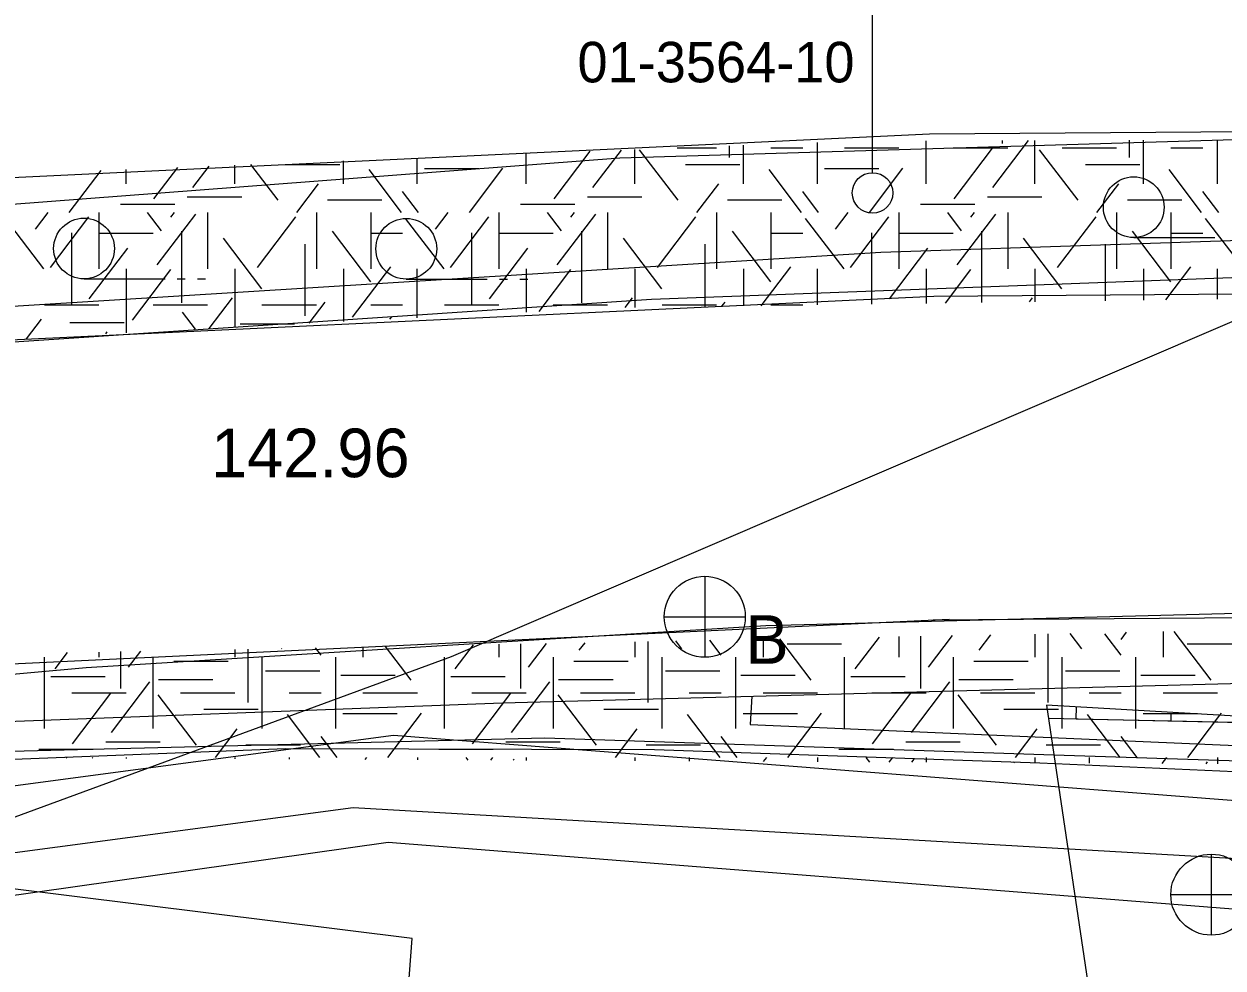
# Model space of a CAD drawing. Extents: x 419101 to 420177, y 4451541 to 4452254.
# Drawn here: x 419903.51 to 419933.12, y 4452063.68 to 4452086.99 of the extents above; entities that cross this region are included whole.
import ezdxf

# ---------------------------------------------------------------- set-up
doc = ezdxf.new("R2010")
doc.units = 0
for name, color, linetype in [('2_KADASTRO', 7, 'Continuous'), ('3_HALİHAZIR', 7, 'Continuous'), ('Level 10', 7, 'Continuous'), ('Level 41', 7, 'Continuous'), ('Level 51', 7, 'Continuous'), ('Level 60', 7, 'Continuous'), ('Level 62', 7, 'Continuous')]:
    doc.layers.add(name, color=color, linetype=linetype)

msp = doc.modelspace()

# ---------------------------------------------------------------- linework, layer by layer
at = {"layer": '2_KADASTRO'}
for points in [[(419895.245, 4452064.6), (419899.647, 4452066.075), (419914.063, 4452071.373), (419937.295, 4452081.341), (419966.485, 4452081.915), (419970.023, 4452101.452), (419969.26, 4452110.932), (419905.492, 4452102.981), (419884.819, 4452098.899), (419887.067, 4452080.026)], [(419912.917, 4452062.118), (419913.094, 4452064.406), (419899.647, 4452066.075), (419895.245, 4452064.6), (419897.15, 4452061.5)]]:
    msp.add_lwpolyline(points, close=True, dxfattribs=at)
at = {"layer": '3_HALİHAZIR'}
for p, q in [((419924.462, 4452083.319), (419924.462, 4452087.512)), ((419930.912, 4452081.717), (419932.912, 4452081.717)), ((419904.989, 4452080.696), (419906.989, 4452080.696)), ((419907.289, 4452080.696), (419907.489, 4452080.696)), ((419907.789, 4452080.696), (419907.989, 4452080.696)), ((419912.948, 4452080.69), (419914.948, 4452080.69)), ((419915.248, 4452080.69), (419915.448, 4452080.69)), ((419915.748, 4452080.69), (419915.948, 4452080.69)), ((419920.32, 4452073.352), (419920.32, 4452071.352)), ((419919.32, 4452072.352), (419921.32, 4452072.352)), ((419932.828, 4452066.49), (419932.828, 4452064.49)), ((419931.828, 4452065.49), (419933.828, 4452065.49))]:
    msp.add_line(p, q, dxfattribs=at)
for points in [[(419685.337, 4452041.692), (419721.116, 4452049.512), (419735.648, 4452052.343), (419765.479, 4452058.976), (419803.77, 4452068.263), (419832.047, 4452073.915), (419846.386, 4452076.213), (419872.445, 4452079.756), (419890.897, 4452081.604), (419918.22, 4452083.688), (419940.3, 4452084.348), (419964.834, 4452084.5), (419985.907, 4452083.744), (420007.786, 4452082.528), (420026.8, 4452080.84), (420043.753, 4452078.768), (420062.038, 4452076.118), (420071.621, 4452074.582), (420083.274, 4452072.498), (420096.362, 4452069.786), (420110.248, 4452066.758), (420131.153, 4452061.533)], [(419735.648, 4452051.626), (419753.553, 4452055.59), (419787.947, 4452062.745), (419808.073, 4452066.552), (419824.886, 4452070.062), (419854.612, 4452074.925), (419884.543, 4452078.525), (419901.898, 4452079.94), (419924.67, 4452081.354), (419942.421, 4452081.953), (419968.17, 4452081.676), (419988.581, 4452081.052), (420004.314, 4452080.488), (420031.297, 4452077.697), (420044.224, 4452076.353)], [(420130.319, 4452058.874), (420099.984, 4452065.656), (420072.202, 4452070.958), (420055.64, 4452073.507), (420025.092, 4452077.298), (420002.523, 4452079.399), (419980.202, 4452080.467), (419961.133, 4452080.98), (419937.08, 4452080.859), (419919.004, 4452080.188), (419891.691, 4452078.364), (419876.797, 4452076.948), (419851.634, 4452073.702), (419829.209, 4452070.106), (419805.618, 4452065.288), (419784.55, 4452060.931), (419759.717, 4452055.949), (419735.794, 4452051.092), (419717.945, 4452047.292), (419699.497, 4452043.236), (419686.012, 4452039.946)], [(419974.593, 4452065.982), (419956.325, 4452067.332), (419940.078, 4452068.224), (419928.594, 4452068.738), (419919.08, 4452069.063), (419909.971, 4452069.091), (419897.998, 4452068.619), (419883.887, 4452068.072), (419876.568, 4452068.03), (419875.255, 4452068.012), (419875.255, 4452068.012), (419874.279, 4452068.073), (419874.196, 4452068.199), (419874.197, 4452068.286), (419874.208, 4452068.324), (419874.371, 4452068.368), (419890.828, 4452069.819), (419905.04, 4452071.102), (419921.824, 4452072.133), (419942.285, 4452072.668), (419956.975, 4452072.953), (419974.727, 4452072.601)], [(419887.343, 4452069.175), (419915.325, 4452070.227), (419942.907, 4452070.963), (419960.935, 4452071.017), (419984.137, 4452070.424), (420001.808, 4452069.45), (420018.386, 4452067.955), (420034.376, 4452066.368), (420049.663, 4452064.116), (420063.137, 4452062.318), (420079.907, 4452059.446), (420091.378, 4452057.186), (420113.659, 4452052.327), (420123.089, 4452050.133), (420127.879, 4452049.159)], [(419921.484, 4452070.391), (419921.441, 4452069.693), (419940.285, 4452068.875), (419956.386, 4452067.881), (419978.435, 4452065.936), (419990.47, 4452064.71), (420007.889, 4452062.612), (420028.207, 4452059.806), (420037.981, 4452058.104), (420054.163, 4452054.962), (420065.519, 4452052.371), (420075.776, 4452049.912), (420094.551, 4452045.214), (420104.869, 4452042.447), (420108.581, 4452041.278), (420111.36, 4452040.419), (420114.355, 4452039.305), (420117.554, 4452037.851), (420120.298, 4452036.168), (420123.77, 4452033.612)]]:
    msp.add_lwpolyline(points, dxfattribs=at)
for centre, radius in [((419924.462, 4452082.819), 0.5), ((419930.912, 4452082.467), 0.75), ((419904.989, 4452081.446), 0.75), ((419912.948, 4452081.44), 0.75), ((419920.32, 4452072.352), 1), ((419932.828, 4452065.49), 1)]:
    msp.add_circle(centre, radius, dxfattribs=at)
at = {"layer": 'Level 10'}
for p, q in [((419856.446, 4452058.847), (419912.502, 4452066.79)), ((419912.502, 4452066.79), (419935.285, 4452064.984))]:
    msp.add_line(p, q, dxfattribs=at)
msp.add_lwpolyline([(419780.186, 4451912.672), (419806.001, 4451903.936), (419818.946, 4451901.713), (419833.118, 4451902.02), (419843.995, 4451903.093), (419846.676, 4451901.79), (419852.344, 4451900.18), (419858.855, 4451897.268), (419872.49, 4451894.739), (419886.968, 4451893.13), (419932.161, 4451888.991), (419960.963, 4451887.075), (419967.398, 4451888.991), (419965.176, 4451899.95), (419945.49, 4452024.564), (419942.962, 4452031.155), (419939.286, 4452050.468), (419936.834, 4452060.967), (419935.456, 4452066.256), (419911.633, 4452067.636), (419889.725, 4452064.723), (419861.23, 4452061.275)], dxfattribs=at)
at = {"layer": 'Level 41'}
for p, q in [((419923.099, 4452083.048), (419923.099, 4452084.068)), ((419925.785, 4452083.048), (419925.785, 4452084.105)), ((419927.435, 4452082.951), (419928.317, 4452084.112)), ((419927.66, 4452084.11), (419927.66, 4452084.043)), ((419928.471, 4452083.048), (419928.471, 4452084.113)), ((419930.803, 4452084.12), (419930.803, 4452083.693)), ((419931.157, 4452083.048), (419931.157, 4452084.121)), ((419932.978, 4452083.048), (419932.978, 4452084.126)), ((419915.906, 4452083.048), (419915.906, 4452083.785)), ((419916.596, 4452082.672), (419917.489, 4452083.847)), ((419917.556, 4452082.951), (419918.26, 4452083.878)), ((419918.592, 4452083.048), (419918.592, 4452083.891)), ((419919.659, 4452082.637), (419918.709, 4452083.886)), ((419919.637, 4452083.932), (419920.606, 4452083.932)), ((419920.924, 4452083.983), (419920.924, 4452083.693)), ((419921.278, 4452083.048), (419921.278, 4452083.997)), ((419921.949, 4452083.932), (419922.737, 4452083.932)), ((419923.77, 4452083.932), (419925.113, 4452083.932)), ((419926.456, 4452083.932), (419927.799, 4452083.932)), ((419926.475, 4452082.672), (419927.424, 4452083.921)), ((419929.538, 4452082.637), (419928.588, 4452083.886)), ((419929.142, 4452083.932), (419930.485, 4452083.932)), ((419931.828, 4452083.932), (419932.616, 4452083.932)), ((419907.677, 4452082.951), (419908.076, 4452083.477)), ((419908.713, 4452083.048), (419908.713, 4452083.502)), ((419909.78, 4452082.637), (419909.11, 4452083.518)), ((419909.963, 4452083.525), (419911.306, 4452083.525)), ((419911.399, 4452083.048), (419911.399, 4452083.608)), ((419913.22, 4452083.048), (419913.22, 4452083.679)), ((419919.842, 4452083.525), (419921.185, 4452083.525)), ((419929.721, 4452083.525), (419931.064, 4452083.525)), ((419904.626, 4452082.339), (419905.411, 4452083.372)), ((419906.027, 4452083.048), (419906.027, 4452083.396)), ((419906.717, 4452082.672), (419907.305, 4452083.447)), ((419912.829, 4452082.339), (419912.027, 4452083.395)), ((419913.397, 4452083.421), (419914.739, 4452083.421)), ((419914.505, 4452082.339), (419915.334, 4452083.43)), ((419922.708, 4452082.339), (419921.906, 4452083.395)), ((419923.276, 4452083.421), (419924.618, 4452083.421)), ((419924.384, 4452082.339), (419925.213, 4452083.43)), ((419932.587, 4452082.339), (419931.785, 4452083.395)), ((419910.246, 4452082.339), (419910.783, 4452083.045)), ((419920.125, 4452082.339), (419920.662, 4452083.045)), ((419930.004, 4452082.339), (419930.541, 4452083.045)), ((419907.54, 4452082.72), (419908.883, 4452082.72)), ((419911.002, 4452082.651), (419912.345, 4452082.651)), ((419913.252, 4452082.339), (419912.858, 4452082.857)), ((419917.419, 4452082.72), (419918.762, 4452082.72)), ((419920.881, 4452082.651), (419922.224, 4452082.651)), ((419923.131, 4452082.339), (419922.737, 4452082.857)), ((419927.298, 4452082.72), (419928.641, 4452082.72)), ((419930.76, 4452082.651), (419932.103, 4452082.651)), ((419933.01, 4452082.339), (419932.616, 4452082.857)), ((419903.789, 4452081.922), (419904.106, 4452082.339)), ((419905.355, 4452082.339), (419905.355, 4452080.941)), ((419905.888, 4452082.545), (419907.231, 4452082.545)), ((419906.904, 4452081.887), (419906.56, 4452082.339)), ((419906.797, 4452081.045), (419907.747, 4452082.295)), ((419907.13, 4452082.219), (419907.221, 4452082.339)), ((419908.041, 4452082.339), (419908.041, 4452080.941)), ((419910.727, 4452082.339), (419910.727, 4452080.941)), ((419912.07, 4452082.339), (419912.07, 4452080.941)), ((419912.07, 4452082.339), (419912.07, 4452080.941)), ((419913.668, 4452081.922), (419913.985, 4452082.339)), ((419915.234, 4452082.339), (419915.234, 4452080.941)), ((419915.767, 4452082.545), (419917.11, 4452082.545)), ((419916.783, 4452081.887), (419916.439, 4452082.339)), ((419916.676, 4452081.045), (419917.626, 4452082.295)), ((419917.009, 4452082.219), (419917.1, 4452082.339)), ((419917.92, 4452082.339), (419917.92, 4452080.941)), ((419920.606, 4452082.339), (419920.606, 4452080.941)), ((419921.949, 4452082.339), (419921.949, 4452080.941)), ((419921.949, 4452082.339), (419921.949, 4452080.941)), ((419923.547, 4452081.922), (419923.864, 4452082.339)), ((419925.113, 4452082.339), (419925.113, 4452080.941)), ((419925.646, 4452082.545), (419926.989, 4452082.545)), ((419926.662, 4452081.887), (419926.318, 4452082.339)), ((419926.555, 4452081.045), (419927.505, 4452082.295)), ((419926.888, 4452082.219), (419926.979, 4452082.339)), ((419927.799, 4452082.339), (419927.799, 4452080.941)), ((419930.485, 4452082.339), (419930.485, 4452080.941)), ((419931.828, 4452082.339), (419931.828, 4452080.941)), ((419931.828, 4452082.339), (419931.828, 4452080.941)), ((419904, 4452080.941), (419903.051, 4452082.191)), ((419904.16, 4452080.976), (419905.109, 4452082.226)), ((419909.274, 4452080.976), (419910.223, 4452082.226)), ((419913.879, 4452080.941), (419912.93, 4452082.191)), ((419914.039, 4452080.976), (419914.988, 4452082.226)), ((419919.153, 4452080.976), (419920.102, 4452082.226)), ((419923.758, 4452080.941), (419922.809, 4452082.191)), ((419923.918, 4452080.976), (419924.867, 4452082.226)), ((419929.032, 4452080.976), (419929.981, 4452082.226)), ((419933.637, 4452080.941), (419932.688, 4452082.191)), ((419904.68, 4452081.837), (419904.68, 4452080.07)), ((419905.355, 4452081.825), (419906.698, 4452081.825)), ((419907.397, 4452081.872), (419907.397, 4452080.105)), ((419909.381, 4452080.45), (419908.432, 4452081.699)), ((419912.071, 4452080.625), (419911.122, 4452081.874)), ((419912.07, 4452081.825), (419912.858, 4452081.825)), ((419914.559, 4452081.837), (419914.559, 4452080.07)), ((419915.234, 4452081.825), (419916.577, 4452081.825)), ((419917.276, 4452081.872), (419917.276, 4452080.105)), ((419919.26, 4452080.45), (419918.311, 4452081.699)), ((419921.95, 4452080.625), (419921.001, 4452081.874)), ((419921.949, 4452081.825), (419922.737, 4452081.825)), ((419924.438, 4452081.837), (419924.438, 4452080.073)), ((419925.113, 4452081.825), (419926.456, 4452081.825)), ((419927.155, 4452081.872), (419927.155, 4452080.111)), ((419929.139, 4452080.45), (419928.19, 4452081.699)), ((419931.829, 4452080.625), (419930.88, 4452081.874)), ((419931.828, 4452081.825), (419932.616, 4452081.825)), ((419905.12, 4452080.204), (419906.069, 4452081.454)), ((419910.445, 4452081.551), (419910.445, 4452079.784)), ((419914.999, 4452080.204), (419915.948, 4452081.454)), ((419920.324, 4452081.551), (419920.324, 4452080.014)), ((419924.878, 4452080.204), (419925.827, 4452081.454)), ((419930.203, 4452081.551), (419930.203, 4452080.154)), ((419906.027, 4452080.941), (419906.027, 4452079.368)), ((419906.186, 4452079.679), (419907.135, 4452080.929)), ((419908.713, 4452080.941), (419908.713, 4452079.506)), ((419911.399, 4452080.941), (419911.399, 4452079.644)), ((419911.399, 4452080.941), (419911.399, 4452079.644)), ((419911.619, 4452079.748), (419912.568, 4452080.998)), ((419913.22, 4452079.737), (419913.22, 4452080.941)), ((419915.906, 4452080.941), (419915.906, 4452079.875)), ((419916.226, 4452079.891), (419917.014, 4452080.929)), ((419918.592, 4452080.941), (419918.592, 4452079.99)), ((419921.278, 4452080.941), (419921.278, 4452080.028)), ((419921.278, 4452080.941), (419921.278, 4452080.028)), ((419921.715, 4452080.034), (419922.447, 4452080.998)), ((419923.099, 4452080.054), (419923.099, 4452080.941)), ((419925.785, 4452080.941), (419925.785, 4452080.092)), ((419926.263, 4452080.099), (419926.893, 4452080.929)), ((419928.471, 4452080.941), (419928.471, 4452080.13)), ((419931.157, 4452080.941), (419931.157, 4452080.168)), ((419931.157, 4452080.941), (419931.157, 4452080.168)), ((419931.702, 4452080.176), (419932.326, 4452080.998)), ((419932.978, 4452080.194), (419932.978, 4452080.941)), ((419908.08, 4452079.474), (419908.654, 4452080.227)), ((419918.35, 4452079.986), (419918.533, 4452080.227)), ((419928.337, 4452080.128), (419928.412, 4452080.227)), ((419904.012, 4452080.057), (419905.355, 4452080.057)), ((419906.698, 4452080.057), (419908.041, 4452080.057)), ((419909.384, 4452080.057), (419910.727, 4452080.057)), ((419910.546, 4452079.6), (419910.943, 4452080.123)), ((419912.07, 4452080.057), (419912.858, 4452080.057)), ((419913.891, 4452080.057), (419915.234, 4452080.057)), ((419916.577, 4452080.057), (419917.92, 4452080.057)), ((419919.263, 4452080.057), (419920.606, 4452080.057)), ((419920.744, 4452080.02), (419920.822, 4452080.123)), ((419921.949, 4452080.057), (419922.737, 4452080.057)), ((419903.571, 4452079.219), (419903.938, 4452079.702)), ((419904.636, 4452079.623), (419905.979, 4452079.623)), ((419907.739, 4452079.456), (419907.419, 4452079.877)), ((419912.543, 4452079.703), (419912.595, 4452079.771)), ((419905.53, 4452079.343), (419905.563, 4452079.386)), ((419908.844, 4452079.587), (419910.187, 4452079.587)), ((419928.472, 4452071.926), (419928.472, 4452071.358)), ((419928.79, 4452071.932), (419928.79, 4452070.235)), ((419929.629, 4452071.561), (419929.339, 4452071.943)), ((419930.603, 4452071.401), (419930.197, 4452071.935)), ((419930.603, 4452071.795), (419930.736, 4452071.97)), ((419931.636, 4452071.987), (419931.636, 4452071.358)), ((419932.823, 4452070.79), (419931.91, 4452071.992)), ((419914.157, 4452071.071), (419914.604, 4452071.66)), ((419915.236, 4452071.672), (419915.236, 4452071.358)), ((419915.768, 4452071.682), (419915.768, 4452070.585)), ((419915.968, 4452071.107), (419916.414, 4452071.694)), ((419917.22, 4452071.527), (419917.361, 4452071.713)), ((419918.593, 4452071.736), (419918.593, 4452071.358)), ((419918.911, 4452071.742), (419918.911, 4452070.235)), ((419919.75, 4452071.561), (419919.602, 4452071.756)), ((419920.724, 4452071.401), (419920.442, 4452071.772)), ((419921.757, 4452071.797), (419921.757, 4452071.358)), ((419922.944, 4452070.79), (419922.173, 4452071.805)), ((419922.354, 4452071.681), (419923.697, 4452071.681)), ((419924.036, 4452071.071), (419924.63, 4452071.852)), ((419925.115, 4452071.862), (419925.115, 4452071.358)), ((419925.647, 4452071.872), (419925.647, 4452070.585)), ((419925.847, 4452071.107), (419926.44, 4452071.887)), ((419927.099, 4452071.527), (419927.387, 4452071.905)), ((419932.233, 4452071.681), (419933.576, 4452071.681)), ((419904.014, 4452069.59), (419904.014, 4452071.358)), ((419904.278, 4452071.071), (419904.579, 4452071.467)), ((419905.357, 4452071.482), (419905.357, 4452071.358)), ((419905.889, 4452071.492), (419905.889, 4452070.585)), ((419906.089, 4452071.107), (419906.389, 4452071.502)), ((419906.7, 4452069.59), (419906.7, 4452071.358)), ((419908.714, 4452071.546), (419908.714, 4452071.358)), ((419909.032, 4452071.552), (419909.032, 4452070.235)), ((419909.386, 4452069.59), (419909.386, 4452071.358)), ((419909.871, 4452071.561), (419909.865, 4452071.568)), ((419910.845, 4452071.401), (419910.705, 4452071.585)), ((419911.207, 4452069.59), (419911.207, 4452071.358)), ((419911.878, 4452071.607), (419911.878, 4452071.358)), ((419913.065, 4452070.79), (419912.436, 4452071.618)), ((419913.893, 4452069.59), (419913.893, 4452071.358)), ((419916.579, 4452069.59), (419916.579, 4452071.358)), ((419919.265, 4452069.59), (419919.265, 4452071.358)), ((419921.086, 4452069.59), (419921.086, 4452071.358)), ((419923.772, 4452069.59), (419923.772, 4452071.358)), ((419926.458, 4452069.59), (419926.458, 4452071.358)), ((419929.144, 4452070.148), (419929.144, 4452071.358)), ((419930.965, 4452070.042), (419930.965, 4452071.358)), ((419907.205, 4452071.26), (419908.548, 4452071.26)), ((419917.084, 4452071.26), (419918.427, 4452071.26)), ((419926.963, 4452071.26), (419928.306, 4452071.26)), ((419904.168, 4452070.875), (419905.511, 4452070.875)), ((419905.664, 4452069.493), (419906.613, 4452070.743)), ((419906.831, 4452070.804), (419908.174, 4452070.804)), ((419909.468, 4452071.015), (419910.811, 4452071.015)), ((419911.33, 4452070.909), (419912.673, 4452070.909)), ((419914.047, 4452070.875), (419915.39, 4452070.875)), ((419915.543, 4452069.493), (419916.492, 4452070.743)), ((419916.71, 4452070.804), (419918.053, 4452070.804)), ((419919.347, 4452071.015), (419920.69, 4452071.015)), ((419921.209, 4452070.909), (419922.552, 4452070.909)), ((419923.926, 4452070.875), (419925.269, 4452070.875)), ((419925.422, 4452069.493), (419926.371, 4452070.743)), ((419926.589, 4452070.804), (419927.932, 4452070.804)), ((419929.226, 4452071.015), (419930.569, 4452071.015)), ((419931.088, 4452070.909), (419932.431, 4452070.909)), ((419904.685, 4452070.474), (419906.028, 4452070.474)), ((419904.704, 4452069.214), (419905.653, 4452070.463)), ((419907.371, 4452070.474), (419908.714, 4452070.474)), ((419910.057, 4452070.474), (419910.845, 4452070.474)), ((419911.878, 4452070.474), (419913.221, 4452070.474)), ((419914.564, 4452070.474), (419915.907, 4452070.474)), ((419914.583, 4452069.214), (419915.532, 4452070.463)), ((419917.25, 4452070.474), (419918.593, 4452070.474)), ((419919.936, 4452070.474), (419920.724, 4452070.474)), ((419921.757, 4452070.474), (419923.1, 4452070.474)), ((419924.443, 4452070.474), (419925.786, 4452070.474)), ((419924.462, 4452069.214), (419925.411, 4452070.463)), ((419927.129, 4452070.474), (419928.472, 4452070.474)), ((419929.815, 4452070.474), (419930.603, 4452070.474)), ((419931.636, 4452070.474), (419932.979, 4452070.474)), ((419907.767, 4452069.179), (419906.817, 4452070.428)), ((419917.646, 4452069.179), (419916.696, 4452070.428)), ((419927.525, 4452069.179), (419926.575, 4452070.428)), ((419929.144, 4452069.59), (419929.144, 4452070.148)), ((419907.95, 4452070.067), (419909.293, 4452070.067)), ((419910.816, 4452068.881), (419910.014, 4452069.937)), ((419911.384, 4452069.963), (419912.726, 4452069.963)), ((419912.492, 4452068.881), (419913.321, 4452069.972)), ((419917.829, 4452070.067), (419919.172, 4452070.067)), ((419920.695, 4452068.881), (419919.893, 4452069.937)), ((419921.263, 4452069.963), (419922.605, 4452069.963)), ((419922.371, 4452068.881), (419923.2, 4452069.972)), ((419927.708, 4452070.067), (419928.775, 4452070.067)), ((419928.775, 4452070.067), (419929.051, 4452070.067)), ((419930.574, 4452068.881), (419929.772, 4452069.937)), ((419930.965, 4452069.59), (419930.965, 4452070.042)), ((419931.142, 4452069.963), (419932.33, 4452069.963)), ((419932.25, 4452068.881), (419933.041, 4452069.922)), ((419932.33, 4452069.963), (419932.484, 4452069.963)), ((419933.041, 4452069.922), (419933.079, 4452069.972)), ((419908.233, 4452068.881), (419908.77, 4452069.587)), ((419918.112, 4452068.881), (419918.649, 4452069.587)), ((419927.991, 4452068.881), (419928.528, 4452069.587)), ((419905.527, 4452069.262), (419906.87, 4452069.262)), ((419911.239, 4452068.881), (419910.845, 4452069.399)), ((419915.406, 4452069.262), (419916.749, 4452069.262)), ((419921.118, 4452068.881), (419920.724, 4452069.399)), ((419925.285, 4452069.262), (419926.628, 4452069.262)), ((419930.997, 4452068.881), (419930.603, 4452069.399)), ((419903.875, 4452069.087), (419905.218, 4452069.087)), ((419908.989, 4452069.193), (419910.332, 4452069.193)), ((419913.754, 4452069.087), (419915.097, 4452069.087)), ((419918.868, 4452069.193), (419920.211, 4452069.193)), ((419923.633, 4452069.087), (419924.976, 4452069.087)), ((419928.747, 4452069.193), (419928.905, 4452069.193)), ((419928.905, 4452069.193), (419930.09, 4452069.193)), ((419904.561, 4452068.863), (419904.547, 4452068.881)), ((419905.192, 4452068.86), (419905.208, 4452068.881)), ((419906.028, 4452068.881), (419906.028, 4452068.856)), ((419908.714, 4452068.881), (419908.714, 4452068.842)), ((419910.057, 4452068.881), (419910.057, 4452068.836)), ((419910.057, 4452068.881), (419910.057, 4452068.836)), ((419911.931, 4452068.826), (419911.972, 4452068.881)), ((419913.221, 4452068.881), (419913.221, 4452068.82)), ((419914.477, 4452068.814), (419914.426, 4452068.881)), ((419915.034, 4452068.811), (419915.087, 4452068.881)), ((419915.591, 4452068.808), (419915.613, 4452068.837)), ((419915.907, 4452068.881), (419915.907, 4452068.807)), ((419918.593, 4452068.881), (419918.593, 4452068.793)), ((419919.936, 4452068.881), (419919.936, 4452068.787)), ((419919.936, 4452068.881), (419919.936, 4452068.787)), ((419921.772, 4452068.777), (419921.851, 4452068.881)), ((419923.1, 4452068.881), (419923.1, 4452068.771)), ((419924.394, 4452068.764), (419924.305, 4452068.881)), ((419924.876, 4452068.762), (419924.966, 4452068.881)), ((419925.433, 4452068.759), (419925.492, 4452068.837)), ((419925.786, 4452068.881), (419925.786, 4452068.758)), ((419927.952, 4452068.747), (419927.968, 4452068.768)), ((419928.472, 4452068.881), (419928.472, 4452068.744)), ((419929.815, 4452068.881), (419929.815, 4452068.737)), ((419929.815, 4452068.881), (419929.815, 4452068.737)), ((419931.614, 4452068.729), (419931.73, 4452068.881)), ((419932.699, 4452068.723), (419932.733, 4452068.768)), ((419932.979, 4452068.881), (419932.979, 4452068.722))]:
    msp.add_line(p, q, dxfattribs=at)
at = {"layer": 'Level 51'}
for p, q in [((419929.493, 4452069.827), (419929.5, 4452070.127)), ((419931.833, 4452069.779), (419931.837, 4452069.958))]:
    msp.add_line(p, q, dxfattribs=at)
for points in [[(420035.161, 4452059.568), (420025.195, 4452061.077), (420012.595, 4452062.906), (420002.013, 4452064.423), (419989.414, 4452065.662), (419977.14, 4452066.899), (419963.736, 4452068.037), (419949.202, 4452068.968), (419936.172, 4452069.675), (419928.809, 4452069.843)], [(419932.992, 4452069.747), (419929.493, 4452069.827)], [(419936.49, 4452069.658), (419936.172, 4452069.675), (419932.992, 4452069.747)]]:
    msp.add_lwpolyline(points, dxfattribs=at)
at = {"layer": 'Level 60'}
msp.add_lwpolyline([(419928.76, 4452070.17), (419937.282, 4452012.83), (419990.518, 4452021.351), (420012.891, 4452024.932), (420134.146, 4451977.93), (420142.993, 4451992.431), (420138.324, 4452004.473), (420132.179, 4452013.321), (420120.727, 4452031.609), (420111.387, 4452039.871), (420098.017, 4452046.255), (420006.344, 4452065.671)], close=True, dxfattribs=at)
msp.add_lwpolyline([(419951.27, 4452064.167), (419937.039, 4452067.524), (419912.631, 4452069.422), (419868.481, 4452063.544), (419835.928, 4452059.473), (419796.195, 4452052.178)], dxfattribs=at)
at = {"layer": 'Level 62'}
for p, q in [((419978.324, 4452072.663), (419925.955, 4452072.272)), ((419926.356, 4452072.283), (419902.558, 4452071.151)), ((419916.368, 4452069.353), (419901.152, 4452068.975)), ((419928.943, 4452068.938), (419916.368, 4452069.353)), ((419937.013, 4452068.672), (419928.943, 4452068.938))]:
    msp.add_line(p, q, dxfattribs=at)
for points in [[(420044.147, 4452079.514), (420019.09, 4452081.991), (419978.38, 4452084.658), (419925.866, 4452084.271), (419901.987, 4452083.137), (419855.505, 4452078.181), (419817.002, 4452071.695), (419774.097, 4452062.15)], [(419774.105, 4452058.056), (419817.769, 4452067.77), (419856.05, 4452074.22), (419902.295, 4452079.151), (419925.976, 4452080.274), (419978.264, 4452080.663), (420018.737, 4452078.006), (420043.532, 4452075.554)]]:
    msp.add_lwpolyline(points, dxfattribs=at)

# ---------------------------------------------------------------- texts
at = {"layer": '2_KADASTRO'}
msp.add_text('01-3564-10', height=1, dxfattribs=at).set_placement((419917.176, 4452085.55))
at = {"layer": '3_HALİHAZIR'}
msp.add_text('142.96 ', height=1.2, rotation=359.9979, dxfattribs=at).set_placement((419908.123, 4452075.8))
msp.add_text('B', height=1.2, dxfattribs=at).set_placement((419921.32, 4452071.191))

doc.saveas('drawing.dxf')
